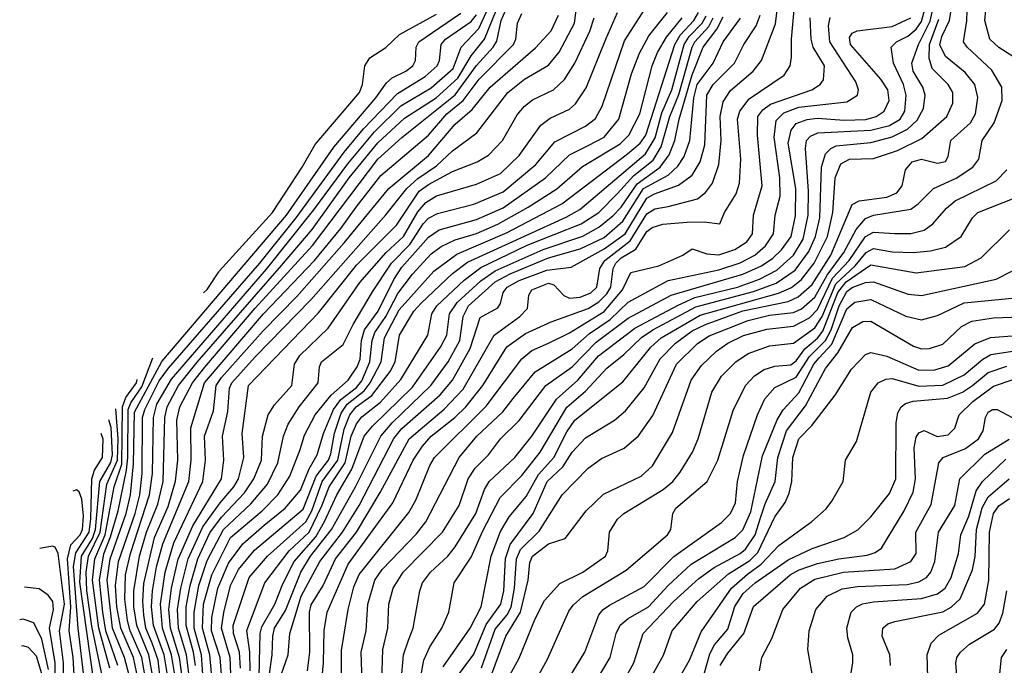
# Model space of a CAD drawing. Extents: x 997028 to 1115134, y 536408 to 618974.
# Tile 287 of 473: x 1017531 to 1021226, y 596546 to 598968. Entities that reach past the tile are written whole.
import ezdxf

# ---------------------------------------------------------------- set-up
doc = ezdxf.new("R2010")
doc.units = 0

msp = doc.modelspace()

# ---------------------------------------------------------------- linework, layer by layer
at = {"layer": '0CON10XD'}
for points in [[(1018003.9, 596495), (1017989.3, 596575), (1017945.6, 596675), (1017936.4, 596713.6), (1017925.8, 596794.2), (1017928.6, 596885), (1017947.3, 596965), (1018019.1, 597185), (1018030, 597265), (1018033.1, 597475), (1018046.5, 597525), (1018100.7, 597619.3), (1018458, 598032), (1018635, 598254.5), (1018762.1, 598427.9), (1018862.3, 598547.7), (1018962.1, 598645), (1019075, 598712.4), (1019158.5, 598785), (1019187.6, 598865), (1019254.7, 598935.3), (1019345.5, 599135)], [(1018963, 596485), (1018971.5, 596585), (1018990.5, 596639.5), (1019007.6, 596685), (1019032.4, 596825), (1019043.1, 596855), (1019073.1, 596895), (1019137.5, 596955), (1019165, 596990), (1019243.4, 597115), (1019275.1, 597204.9), (1019292.4, 597235), (1019388.9, 597325), (1019452.8, 597405), (1019545.3, 597544.7), (1019625.5, 597615), (1019703.5, 597706.5), (1019839.1, 597810.9), (1020002.5, 597897.5), (1020064.8, 597925.2), (1020224.9, 597965.1), (1020307.7, 597995), (1020372.1, 598027.9), (1020435, 598084.1), (1020471.1, 598145), (1020489.8, 598235), (1020491.4, 598325), (1020480, 598485), (1020483.9, 598515), (1020498.6, 598531.4), (1020526.3, 598543.7), (1020725, 598553.2), (1020795, 598570.7), (1020835.2, 598595), (1020852.4, 598625), (1020858.1, 598685), (1020847.8, 598725), (1020810.2, 598805), (1020801.2, 598865), (1020820.8, 598885), (1020863.3, 598906.7), (1020895, 598932.5), (1020915, 598961.6), (1020951.7, 599098.3)], [(1018143.2, 596485), (1018131.6, 596575), (1018097, 596685), (1018091.2, 596755), (1018101.5, 596835), (1018126.4, 596943.6), (1018181, 597069), (1018288.5, 597245), (1018297, 597315), (1018292.7, 597405), (1018312.4, 597497.6), (1018318.6, 597585), (1018327.3, 597605), (1018415, 597703.2), (1018623.5, 597916.5), (1018905, 598236), (1018984, 598335), (1019025, 598372.6), (1019095, 598420.1), (1019155, 598476.4), (1019246.6, 598543.4), (1019362.9, 598695), (1019425, 598745.2), (1019515, 598798.1), (1019555, 598846), (1019613.5, 598955), (1019625.8, 599055)], [(1018221.6, 596475), (1018213.8, 596585), (1018186.3, 596685), (1018186.3, 596745), (1018203.4, 596845), (1018235, 596938.4), (1018295.6, 597055), (1018398.4, 597151.6), (1018460.8, 597225), (1018500.2, 597305), (1018521.3, 597405), (1018539.3, 597450.7), (1018579.6, 597515), (1018651.2, 597605), (1018655.8, 597665), (1018663.7, 597685), (1018745, 597749.1), (1018782.5, 597825), (1018855, 597946.5), (1018926.1, 598055), (1018995.6, 598125), (1019045, 598202.2), (1019065, 598223.1), (1019098.7, 598241.3), (1019235, 598276.2), (1019345, 598322.9), (1019468.4, 598425), (1019539.5, 598510.5), (1019655, 598569.3), (1019692.1, 598597.9), (1019716.4, 598643.6), (1019801.1, 598888.9), (1019913.5, 599065)], [(1019011.1, 596368.9), (1019047.7, 596565), (1019070.2, 596615), (1019115.3, 596685), (1019141.8, 596745), (1019161.3, 596855), (1019225, 596950.8), (1019269.7, 597050.3), (1019334.6, 597175.4), (1019415, 597258.1), (1019483.8, 597345), (1019585, 597514.8), (1019655, 597574.1), (1019735, 597661.1), (1019798.7, 597711.3), (1019864.4, 597775.6), (1019907.6, 597805), (1020068.7, 597891.3), (1020285, 597948.6), (1020370.4, 597979.6), (1020441.2, 598028.8), (1020492, 598098), (1020517.7, 598155), (1020533.3, 598225), (1020540.1, 598415), (1020555.1, 598464.9), (1020574.9, 598485.1), (1020595.4, 598494.6), (1020725, 598507.2), (1020805, 598528.4), (1020862.9, 598557.1), (1020899.3, 598590.7), (1020922.7, 598635), (1020929.3, 598685), (1020920.4, 598715), (1020884.5, 598775), (1020878.7, 598805), (1020903.8, 598875), (1020947.3, 598962.7), (1020975, 599087.4)], [(1018031.9, 596495), (1018016.4, 596585), (1017971.2, 596695), (1017960.3, 596765), (1017959.6, 596825), (1017980.9, 596955), (1018007.5, 597045), (1018049.2, 597150.8), (1018069.4, 597235), (1018076.2, 597475), (1018084.5, 597515), (1018127.4, 597595), (1018196.9, 597683.1), (1018513.9, 598046.1), (1018628.5, 598181.5), (1018767.3, 598375), (1018875, 598505.7), (1018975, 598598.4), (1019093.9, 598675), (1019175, 598748.4), (1019225, 598833.1), (1019275.6, 598895), (1019335, 599044.5)], [(1018611.3, 596525), (1018620.5, 596595), (1018618.2, 596745), (1018625, 596773.1), (1018669.6, 596845), (1018716, 596945), (1018794.9, 597045), (1018884, 597194), (1018992.2, 597395), (1019123.5, 597506.5), (1019195, 597582.4), (1019311.6, 597785), (1019408.1, 597855), (1019437.3, 597885), (1019442, 597935), (1019452.5, 597955), (1019515, 597979), (1019535, 597973.6), (1019572.8, 597932.8), (1019593.8, 597923.8), (1019635, 597927.4), (1019675, 597943.7), (1019696.5, 597965), (1019708, 598035), (1019727.2, 598065), (1019821.8, 598138.2), (1019885, 598240), (1019915, 598257.9), (1019965, 598267.5), (1020074.1, 598295.9), (1020105, 598319.3), (1020131.2, 598355), (1020155.2, 598425), (1020163, 598515), (1020159.7, 598605), (1020170.5, 598659.5), (1020197.9, 598702.1), (1020283.6, 598775), (1020314.7, 598815), (1020367.2, 598952.8), (1020379, 599045)], [(1019169.9, 596500.1), (1019235, 596587.4), (1019281.9, 596698.1), (1019337.1, 596775), (1019347.4, 596825), (1019353.9, 596946.1), (1019371.4, 596998.6), (1019458, 597115), (1019511.2, 597235), (1019569.7, 597290.3), (1019604.9, 597345.1), (1019655, 597399.2), (1019762.7, 597465), (1019805, 597500), (1019875, 597586.7), (1019934.9, 597695.1), (1019992, 597755), (1020055, 597800.1), (1020104.5, 597824.5), (1020245, 597875.6), (1020415, 597911.2), (1020452.2, 597927.8), (1020505, 597974.5), (1020574.9, 598085), (1020655, 598275.4), (1020681, 598289), (1020785, 598302.9), (1020822, 598318), (1020843.1, 598345), (1020854.7, 598405), (1020880.4, 598435), (1020915, 598444.3), (1020975, 598429.4), (1021005, 598436.5), (1021015.3, 598455), (1021025.8, 598515), (1021098.5, 598581.5), (1021118, 598615), (1021126.4, 598676.4), (1021114.8, 598725), (1021079.5, 598769.5), (1021005, 598830.7), (1020984.3, 598874.3), (1020991.2, 598905), (1021020.3, 598965), (1021032.1, 599045)], [(1019263.8, 596536.2), (1019315, 596681.2), (1019359.9, 596735), (1019375.8, 596764.2), (1019388.6, 596835), (1019395.5, 596945), (1019410.1, 596979.9), (1019480.8, 597049.2), (1019567.3, 597185), (1019665, 597285.4), (1019715, 597321.6), (1019799.7, 597360.3), (1019853.6, 597406.4), (1019906.7, 597483.3), (1019995.7, 597675), (1020075, 597753.6), (1020118.3, 597781.7), (1020265, 597839.7), (1020345, 597859.2), (1020435, 597868.9), (1020465, 597883.6), (1020515, 597926.7), (1020560.7, 598009.3), (1020624, 598095), (1020669.6, 598180.4), (1020705, 598222.3), (1020735, 598235.2), (1020875, 598257.4), (1020903.2, 598276.8), (1020960, 598335), (1021045.8, 598374.2), (1021108, 598415), (1021130, 598445), (1021142.7, 598515), (1021188.3, 598581.7), (1021217.4, 598665), (1021216.5, 598715), (1021178.8, 598778.8), (1021085.9, 598865), (1021072.4, 598885), (1021085.4, 598964.6), (1021087.5, 599045)], [(1017943.5, 596503.5), (1017924.9, 596575.1), (1017879.9, 596685), (1017859.2, 596865), (1017871, 596945), (1017930.9, 597115), (1017947, 597185), (1017958.4, 597301.6), (1017961.8, 597495), (1018065, 597686.1), (1018345, 598015.2), (1018533, 598235), (1018710, 598490), (1018868.3, 598675), (1018908.2, 598731.8), (1018929.3, 598750.7), (1018980, 598775), (1019006.8, 598795), (1019016.6, 598815), (1019018.9, 598865), (1019028.6, 598885), (1019186.8, 598993.2)], [(1017976.6, 596485), (1017958.5, 596575), (1017910.5, 596685), (1017896.2, 596765), (1017890.3, 596845), (1017902.2, 596935), (1017964.8, 597115.2), (1017982.7, 597185), (1017991.2, 597265), (1017992.8, 597475), (1018000.9, 597505), (1018031.4, 597565), (1018055, 597613.3), (1018089.6, 597660.4), (1018432.8, 598055), (1018569.3, 598225), (1018748.4, 598471.6), (1018821.2, 598558.8), (1018949.3, 598690.7), (1019053, 598755), (1019098, 598795), (1019106.8, 598815), (1019112.3, 598875), (1019129.6, 598895), (1019225, 598961.8), (1019245, 598986.5)], [(1018061.1, 596475), (1018050.7, 596565), (1018028.7, 596628.7), (1018004.8, 596685), (1017996.6, 596733.4), (1017993.1, 596786.9), (1017997.8, 596852.2), (1018036.8, 597025), (1018088, 597142), (1018116, 597236), (1018124.4, 597315), (1018121.4, 597465), (1018131.7, 597515), (1018179.8, 597605), (1018225.7, 597664.3), (1018415, 597885.4), (1018629.7, 598120.3), (1018875, 598444.5), (1018965, 598525.8), (1019165, 598686.3), (1019245, 598796.4), (1019308.1, 598865), (1019321.8, 598888.2), (1019337.9, 598965), (1019355.7, 599005)], [(1018087.9, 596495), (1018073.8, 596585), (1018033.8, 596695), (1018026.4, 596765), (1018030.1, 596825), (1018044.9, 596915), (1018068.4, 597001.6), (1018165.6, 597235), (1018174.9, 597314.9), (1018173.9, 597436.1), (1018224.4, 597605), (1018446.8, 597865), (1018637.4, 598065), (1018736.9, 598185), (1018794, 598265), (1018886.9, 598383.1), (1019065, 598535.2), (1019134.6, 598615), (1019194.9, 598665.1), (1019255, 598744.5), (1019384, 598875), (1019393.1, 598895), (1019399, 598955), (1019415, 598992.1)], [(1018115.5, 596495), (1018101.5, 596585), (1018066.7, 596685), (1018059.2, 596775), (1018077.8, 596895), (1018110.1, 597005), (1018218.4, 597235), (1018228.7, 597315), (1018224.3, 597405), (1018259.1, 597500.9), (1018269.1, 597595), (1018289.2, 597625), (1018445, 597801.3), (1018570.9, 597929.1), (1018749.3, 598130.7), (1018917, 598335), (1019065, 598458.9), (1019165, 598576.6), (1019228.9, 598631.1), (1019296.4, 598715), (1019466.9, 598863.1), (1019525, 598925.9), (1019552.8, 598985)], [(1018190.5, 596545), (1018183.1, 596595), (1018155.7, 596695), (1018156.3, 596765), (1018170.8, 596845), (1018200.1, 596945), (1018245, 597042.8), (1018288.8, 597101.2), (1018375, 597193.1), (1018410, 597245), (1018438.7, 597315), (1018442.1, 597405), (1018464.3, 597485), (1018487.2, 597522.8), (1018553, 597595), (1018562.6, 597675), (1018582.2, 597707.8), (1018689, 597811), (1018807.9, 597982.1), (1018906.3, 598095), (1018972.1, 598155), (1019025, 598247.4), (1019055, 598282.8), (1019095, 598307.4), (1019245, 598351.5), (1019335, 598391), (1019405, 598458.2), (1019487.2, 598572.8), (1019521.5, 598598.5), (1019595, 598633.1), (1019617.5, 598652.5), (1019656.9, 598713.1), (1019730.4, 598895), (1019774.9, 598995.1)], [(1018261.6, 596405), (1018244.8, 596585), (1018216.8, 596685), (1018221.7, 596775), (1018252.4, 596885), (1018322.1, 597025), (1018440.7, 597125), (1018500.2, 597185), (1018545.1, 597254.9), (1018583.8, 597355), (1018600.5, 597409.5), (1018640.6, 597485), (1018700.2, 597559.8), (1018764, 597615), (1018797.9, 597665), (1018808.8, 597695), (1018814.2, 597765), (1018824.9, 597805), (1018876, 597875), (1018935, 597993.6), (1018965, 598039.3), (1019065, 598152.7), (1019105, 598179.7), (1019245, 598218.6), (1019345, 598262.2), (1019504.3, 598375), (1019595, 598461.7), (1019663.9, 598496.1), (1019725, 598527.8), (1019779.2, 598595), (1019827.4, 598765), (1019857.5, 598842.5), (1019891.9, 598908.1), (1019961.5, 598995)], [(1018220.8, 597943.9), (1018235, 597956.3), (1018278.4, 598021.7), (1018280.3, 598024.2), (1018479.8, 598245), (1018590.9, 598415), (1018639.8, 598500.2), (1018806.1, 598695), (1018818.1, 598725), (1018826.6, 598795), (1018844.7, 598825), (1018905, 598864.2), (1018956.9, 598913.1), (1019095, 598989.4)], [(1018326.9, 596416.9), (1018320.8, 596575), (1018288.2, 596685), (1018296.8, 596743.2), (1018322, 596845), (1018352.6, 596905), (1018412.3, 596977.7), (1018595, 597131.4), (1018644.1, 597255.9), (1018690.1, 597315), (1018699.2, 597339.2), (1018713.1, 597416.9), (1018738.1, 597491.9), (1018760.2, 597525), (1018824, 597575), (1018846.9, 597605), (1018887.6, 597685), (1018900.6, 597775), (1018955, 597879.6), (1019085, 598024), (1019171.2, 598088.8), (1019359.9, 598170.1), (1019565, 598277.4), (1019812, 598465), (1019859, 598505), (1019880.2, 598535), (1019989.8, 598875), (1020010.1, 598909.9), (1020061.1, 598965), (1020078.6, 598995)], [(1018360, 596535), (1018355.7, 596595), (1018333.3, 596665), (1018331.9, 596695), (1018392.7, 596875), (1018461.5, 596955), (1018605, 597083.7), (1018627.8, 597125), (1018666.8, 597235), (1018724.9, 597315), (1018735.6, 597365.6), (1018748.9, 597431.1), (1018769.6, 597485), (1018794.4, 597515), (1018852.1, 597557.9), (1018921.9, 597648.1), (1018940.7, 597685), (1018956.2, 597785), (1019010.9, 597875), (1019038.3, 597905), (1019155, 598015.8), (1019212, 598058), (1019582.3, 598227.7), (1019633.7, 598256.3), (1019879.2, 598465), (1019916.2, 598525), (1019941.3, 598618.7), (1019978.1, 598705), (1020024.8, 598875), (1020043.6, 598905), (1020092.5, 598955), (1020106.8, 598983.2)], [(1018430.2, 596505), (1018434.1, 596665), (1018440, 596690), (1018488.4, 596775), (1018518.7, 596851.3), (1018561.9, 596935), (1018642.7, 597027.3), (1018675.7, 597085), (1018721.2, 597185), (1018778, 597282), (1018824.2, 597405), (1018855, 597443.3), (1019005, 597589.6), (1019110.8, 597739.2), (1019133.6, 597785), (1019143.9, 597865), (1019172.8, 597907.2), (1019261.5, 597988.5), (1019315, 598025.7), (1019495, 598106.5), (1019645, 598156.3), (1019705, 598189.7), (1019757.5, 598232.5), (1019787.9, 598265), (1019847.8, 598352.2), (1019935.1, 598414.9), (1019968.9, 598461.1), (1019989.6, 598515), (1020005.8, 598595), (1020055, 598761.9), (1020096.3, 598865), (1020147.7, 598932.3), (1020170.9, 598979.1)], [(1018468.5, 596385), (1018538.3, 596585), (1018545.2, 596665), (1018564.3, 596725.7), (1018587.7, 596805), (1018658.1, 596935), (1018742.6, 597045), (1018804.6, 597145.4), (1018935, 597396.9), (1018965.4, 597434.6), (1019109.3, 597560.7), (1019154.8, 597615), (1019222.2, 597735), (1019259.2, 597850.8), (1019325, 597886.4), (1019336.1, 597903.9), (1019345.2, 597945), (1019360.6, 597965), (1019405, 597989.3), (1019508.8, 598028.8), (1019600.1, 598039.9), (1019725, 598108.9), (1019803.1, 598165), (1019885, 598298.5), (1019913.4, 598315), (1020003.2, 598346.8), (1020054.3, 598385), (1020084.8, 598435), (1020101.6, 598498.4), (1020109.7, 598685), (1020133.7, 598725), (1020213.4, 598805), (1020248, 598875), (1020294.5, 598945), (1020309.2, 598985)], [(1018663.5, 596476.5), (1018671.7, 596555), (1018674.1, 596675.9), (1018685.2, 596745), (1018763.4, 596925), (1018932, 597155), (1019008.1, 597315), (1019042.4, 597367.6), (1019075.6, 597405), (1019164, 597475), (1019204.9, 597515.1), (1019269.2, 597595), (1019359.6, 597740.4), (1019429.6, 597790.4), (1019525.1, 597834.9), (1019665, 597885.1), (1019705, 597909), (1019735, 597939.5), (1019749.7, 597965), (1019758.1, 598035), (1019767.8, 598055), (1019787.7, 598075), (1019843.1, 598106.9), (1019885, 598173.7), (1019905, 598188.8), (1019945, 598200.6), (1020035, 598208.8), (1020099.4, 598209.4), (1020157.9, 598202.1), (1020175.4, 598245), (1020219.2, 598315), (1020232.3, 598355), (1020237.6, 598445), (1020225.2, 598594.8), (1020233.3, 598625), (1020269.1, 598670.9), (1020399.3, 598760.7), (1020422, 598795), (1020427.6, 598827.6), (1020427.2, 598895), (1020437.7, 599005)], [(1021312.3, 598795), (1021205, 598863.8), (1021171.9, 598895), (1021152.2, 598965), (1021156, 599005)], [(1018168.5, 596495), (1018157.3, 596585), (1018126.9, 596685), (1018123.6, 596755), (1018135.6, 596835), (1018163.3, 596945), (1018218.5, 597065), (1018284.2, 597155.8), (1018335.4, 597215), (1018351.8, 597245), (1018372.6, 597325), (1018366, 597415), (1018390.4, 597595), (1018652.2, 597867.8), (1018795, 598047.4), (1018945, 598197.8), (1019030.9, 598325), (1019065, 598349.9), (1019155, 598398.5), (1019247.5, 598435), (1019289.9, 598460.1), (1019343.5, 598515), (1019398.4, 598611.6), (1019425, 598644), (1019455, 598667.6), (1019534.5, 598705.5), (1019575.8, 598744.2), (1019614.9, 598805.1), (1019670.9, 598925), (1019686.6, 598975)], [(1018296.3, 596415), (1018283.2, 596575), (1018251.5, 596675), (1018251.8, 596725), (1018274.9, 596835), (1018315, 596929), (1018368.1, 597001.9), (1018448.4, 597071.6), (1018527.9, 597135), (1018585, 597202.3), (1018617.6, 597282.4), (1018647.2, 597335), (1018671.7, 597415), (1018708.8, 597505), (1018736.6, 597543.4), (1018795, 597588.4), (1018815, 597613.5), (1018845.7, 597685), (1018853.7, 597765), (1018864, 597795), (1018904.9, 597855.1), (1018949.8, 597940.2), (1019005, 598013.2), (1019075, 598089.3), (1019113.2, 598116.8), (1019165, 598141.7), (1019245, 598166.1), (1019325, 598200.5), (1019439, 598265), (1019546.8, 598333.2), (1019642.6, 598417.4), (1019785, 598502.4), (1019817.2, 598535), (1019858.8, 598615), (1019905.1, 598795), (1019925.1, 598844.9), (1019957.8, 598902.2), (1020016.6, 598975)], [(1018396, 596525), (1018394.5, 596594.5), (1018383.4, 596676.6), (1018450.8, 596855), (1018542.6, 596975), (1018617.4, 597045), (1018665, 597143.4), (1018692, 597215), (1018752.1, 597305), (1018775.7, 597405), (1018795, 597452), (1018815, 597478.5), (1018885, 597533.2), (1018962, 597618), (1019063, 597785), (1019077.6, 597865), (1019096.9, 597895), (1019199, 597991), (1019261.7, 598038.3), (1019435, 598121.7), (1019637.6, 598202.4), (1019704, 598245), (1019774.4, 598315.6), (1019836.1, 598383.9), (1019908.8, 598441.2), (1019938.9, 598491.1), (1019970.5, 598605), (1020005, 598688.1), (1020054.3, 598865.7), (1020065, 598885.8), (1020117.4, 598942.6), (1020133.6, 598975)], [(1018467.3, 596505), (1018479.3, 596585), (1018480.9, 596655), (1018487, 596685), (1018528.4, 596751.6), (1018586.8, 596895), (1018622.3, 596955), (1018701.6, 597055), (1018791.8, 597215), (1018886.8, 597405), (1018928.6, 597455), (1019073.8, 597595), (1019139.7, 597685), (1019182.8, 597765), (1019195.4, 597855), (1019214.9, 597895), (1019315, 597984.2), (1019372.3, 598015), (1019515, 598074.5), (1019635, 598108.1), (1019725, 598151.4), (1019795, 598212.3), (1019872.3, 598335), (1019964, 598385), (1020001.4, 598418.6), (1020024.2, 598455), (1020045.7, 598515), (1020060.6, 598675), (1020073.9, 598725), (1020133.8, 598805), (1020170.9, 598885), (1020236.6, 598973.4)], [(1018738.8, 596485), (1018739.2, 596600.8), (1018763.3, 596755), (1018785, 596839.5), (1018805, 596885.9), (1018991.1, 597118.9), (1019018, 597165), (1019070.2, 597295), (1019088, 597325), (1019281.5, 597518.5), (1019415, 597696.2), (1019453.6, 597726.4), (1019515, 597754.8), (1019595, 597792.8), (1019725, 597873), (1019793.5, 597955), (1019825, 598019.5), (1019930, 598045), (1020020, 598085), (1020055, 598108.8), (1020109.6, 598089.6), (1020155, 598085.9), (1020215, 598105.5), (1020260.2, 598135), (1020280.6, 598165), (1020284.8, 598235.2), (1020317.6, 598345), (1020299.2, 598535), (1020300.7, 598605), (1020319.9, 598630.1), (1020349.1, 598650.9), (1020503.6, 598705), (1020534.6, 598725), (1020547, 598743), (1020550.7, 598795), (1020508.8, 598865), (1020501.2, 598895), (1020497.1, 598975)], [(1018816.2, 596485), (1018813.3, 596595), (1018831.7, 596675), (1018837.2, 596775), (1018863.4, 596865), (1018891.9, 596905), (1019020.7, 597039.3), (1019055.6, 597084.4), (1019180.5, 597325), (1019247, 597405), (1019343.8, 597496.2), (1019383, 597547), (1019465, 597646.7), (1019605, 597733.5), (1019669.2, 597790.8), (1019746.5, 597843.5), (1019815, 597908.7), (1019965, 597989), (1020155, 598029.2), (1020235, 598055.4), (1020289.3, 598085), (1020330.1, 598119.9), (1020360.2, 598165), (1020365.7, 598235), (1020384.3, 598305.7), (1020384, 598375), (1020362.7, 598527.3), (1020370.3, 598589.7), (1020398.9, 598618.9), (1020455, 598639.7), (1020635, 598660.5), (1020674.5, 598685), (1020679.3, 598705), (1020669.2, 598735), (1020570.6, 598885), (1020565.6, 598945), (1020572.9, 598977.1)], [(1018890, 596485), (1018893.6, 596605), (1018913.3, 596685), (1018916.7, 596775), (1018932.5, 596835), (1018970.5, 596895), (1019117.4, 597045), (1019180.4, 597145), (1019214.4, 597245), (1019240.7, 597285), (1019290, 597335), (1019335.3, 597395), (1019405.6, 597464.4), (1019505.2, 597595), (1019605, 597666.2), (1019695, 597758.2), (1019815, 597848.8), (1019975.5, 597934.5), (1020245, 598012.9), (1020315, 598044.1), (1020357.1, 598072.9), (1020389.5, 598105), (1020426.1, 598155), (1020442.8, 598232.8), (1020444.1, 598335), (1020414.6, 598505), (1020425.8, 598554.2), (1020445, 598578.9), (1020486.7, 598593.3), (1020525, 598598.6), (1020625, 598591.4), (1020706, 598594), (1020745.3, 598604.7), (1020774.8, 598625.2), (1020793.4, 598665), (1020789.1, 598705), (1020762.9, 598745), (1020648.2, 598875), (1020645, 598902), (1020655, 598917.1), (1020673.5, 598926.5), (1020805, 598942.8), (1020875, 598975.6)], [(1019119.8, 596540.2), (1019221.1, 596685), (1019263.1, 596765), (1019300.9, 596955), (1019335, 597047.3), (1019367.7, 597102.3), (1019431.2, 597178.8), (1019478.5, 597261.5), (1019535.4, 597325), (1019585, 597421.2), (1019615, 597466.1), (1019795, 597609.2), (1019900, 597740), (1019938.8, 597775), (1020085, 597859.6), (1020378.5, 597941.5), (1020426.8, 597963.2), (1020465, 597993.9), (1020512.8, 598055), (1020562.2, 598155), (1020582.9, 598245), (1020590.9, 598375), (1020612.9, 598427.1), (1020645, 598444.4), (1020735, 598447.4), (1020825, 598476.8), (1020917, 598523), (1021010.8, 598605), (1021032.5, 598655), (1021032.5, 598695), (1021014.7, 598725), (1020955.6, 598785.6), (1020943.7, 598823.7), (1020944.9, 598875), (1020979.7, 598970.3)], [(1019295.8, 596494.2), (1019355.2, 596655), (1019410, 596745), (1019439.2, 596865), (1019445, 596930.8), (1019455, 596954.6), (1019515, 597000.8), (1019578.2, 597021.8), (1019656.8, 597125), (1019722.1, 597187.9), (1019863.1, 597255), (1019905.5, 597294.5), (1019980.7, 597419.3), (1020050.4, 597615), (1020089.8, 597670.2), (1020145.8, 597725), (1020188, 597755), (1020247, 597783), (1020335, 597807.2), (1020435, 597817.8), (1020495, 597849.5), (1020525, 597881.2), (1020581.7, 597998.3), (1020643.7, 598065), (1020705, 598154.2), (1020735, 598170.8), (1020815, 598165.6), (1020875, 598166), (1020925, 598178.9), (1020957.2, 598202.8), (1021008.4, 598261.6), (1021041.7, 598288.3), (1021195.8, 598364.2), (1021235.3, 598405)], [(1019307.7, 596395), (1019405, 596571.8), (1019465, 596720), (1019500.7, 596789.3), (1019557.7, 596852.3), (1019644.5, 596895), (1019730, 596955), (1019738.7, 596975), (1019744, 597045), (1019775, 597094.6), (1019797.8, 597115), (1019946, 597205), (1019981.8, 597235), (1020010.2, 597269.8), (1020056.4, 597345), (1020076.8, 597395), (1020129, 597571), (1020165, 597630.7), (1020218.4, 597685), (1020265, 597716), (1020345, 597744), (1020435, 597754.8), (1020515, 597811.5), (1020543, 597855), (1020593.1, 597976.9), (1020666.2, 598045), (1020707, 598095), (1020735, 598109.9), (1020805, 598097.5), (1020885, 598094.1), (1020949.5, 598100.5), (1021005, 598114.3), (1021064.6, 598155), (1021106.7, 598225), (1021126.9, 598245), (1021268.7, 598301.3)], [(1019437.3, 596432.7), (1019511.9, 596568.1), (1019591.7, 596748.3), (1019608.2, 596771.8), (1019645, 596803.7), (1019807.5, 596902.5), (1019962.7, 597035), (1019974.7, 597055), (1019982.7, 597115), (1019993.3, 597135), (1020110.7, 597235), (1020151.1, 597315), (1020208.3, 597501.7), (1020255.3, 597595), (1020288.7, 597631.3), (1020324.6, 597655.4), (1020365, 597668.5), (1020425, 597673.2), (1020445, 597687.9), (1020477.4, 597732.6), (1020525, 597773.4), (1020545, 597799.3), (1020600.7, 597945), (1020631.9, 597985), (1020725, 598048.3), (1020895, 598017.8), (1021077.7, 598042.3), (1021139.2, 598075), (1021245, 598180)], [(1019566, 596454), (1019651.6, 596595), (1019704.7, 596735), (1019720.8, 596755), (1019745, 596771.6), (1019875, 596841), (1019986.1, 596953.9), (1020165, 597081.9), (1020198.6, 597115), (1020216.8, 597155), (1020224.3, 597235), (1020247, 597333), (1020299.8, 597485), (1020327.7, 597545), (1020365, 597588.6), (1020445, 597626.3), (1020495.2, 597704.8), (1020555, 597764.9), (1020575.9, 597804.1), (1020606.4, 597895), (1020635, 597948.6), (1020655, 597963.5), (1020705, 597982.2), (1020735, 597985.2), (1020865, 597938.7), (1020915, 597933.1), (1021195, 597994.8), (1021254.5, 598025)], [(1019645.8, 596404.2), (1019747.3, 596575), (1019769.6, 596665), (1019785, 596695.8), (1019815, 596720.9), (1019891, 596765), (1019965.2, 596845), (1020051.2, 596925), (1020216.5, 597025), (1020245, 597053.7), (1020275, 597120.9), (1020318.2, 597331.8), (1020373.5, 597466.5), (1020395.6, 597504.4), (1020455, 597567.7), (1020511.4, 597675), (1020530.9, 597699.1), (1020579.3, 597750.7), (1020635, 597883.2), (1020665, 597908.5), (1020725, 597918.4), (1020855.8, 597855.8), (1020915, 597841.6), (1020975, 597858.1), (1021075, 597905.5), (1021268, 597925)], [(1019796.8, 596485), (1019835.7, 596555), (1019870.8, 596665), (1019985, 596785.2), (1020079.2, 596870.8), (1020137, 596913), (1020235, 596965.2), (1020255, 596981.6), (1020290.8, 597035), (1020311.3, 597098.7), (1020328, 597152), (1020365.5, 597235), (1020376.2, 597325), (1020408.4, 597425), (1020480.3, 597519.7), (1020555, 597659.4), (1020601.8, 597718.2), (1020656.5, 597813.5), (1020695, 597835.2), (1020725, 597837.5), (1020885, 597742.6), (1020915, 597733.2), (1020945, 597734.7), (1020995, 597751.1), (1021065, 597817.4), (1021103.5, 597836.5), (1021185, 597849.6), (1021355, 597855.2)], [(1019797.2, 596315), (1019946.5, 596583.5), (1019980.2, 596675), (1020073.8, 596785), (1020191.4, 596888.6), (1020271.5, 596938.5), (1020300.8, 596969.2), (1020365, 597103.1), (1020403, 597157), (1020418.8, 597191.2), (1020428.5, 597235), (1020432.4, 597325), (1020454.7, 597395), (1020504, 597446), (1020591, 597559), (1020652.6, 597657.4), (1020705, 597712.1), (1020725, 597719.6), (1020785, 597705.2), (1020905, 597653), (1020965, 597654.5), (1021015, 597669.8), (1021115, 597752.5), (1021174.3, 597775.7), (1021255, 597781.7)], [(1019953.8, 596405), (1020044.8, 596565), (1020088.6, 596671.4), (1020202.2, 596835), (1020262, 596888), (1020313.7, 596925), (1020379.4, 596995), (1020503.5, 597085), (1020557, 597133), (1020578.9, 597161.1), (1020621.4, 597235), (1020630, 597315), (1020670.8, 597385), (1020725, 597570), (1020752.5, 597605), (1020781, 597619), (1020805, 597621.7), (1020905, 597592.9), (1020995, 597596.6), (1021075, 597635.9), (1021145, 597694.8), (1021175, 597711.7), (1021265, 597725.1)], [(1017899.8, 596545), (1017855.1, 596675), (1017843.6, 596745), (1017831.2, 596865), (1017846.7, 596963.3), (1017872.5, 597027.5), (1017900.6, 597125), (1017932.2, 597277.8), (1017937.5, 597325), (1017938.6, 597505), (1017949, 597531), (1017989.7, 597590.3), (1018031.5, 597699.5)], [(1020065, 596388), (1020120.8, 596589.2), (1020138.2, 596621.8), (1020188.2, 596681.8), (1020215, 596765.9), (1020245.9, 596815), (1020291, 596855), (1020415, 596941.4), (1020505, 596983.3), (1020625, 597025.7), (1020676, 597054), (1020725, 597102.9), (1020795, 597190.4), (1020818.3, 597245), (1020820.4, 597455), (1020826.7, 597493.3), (1020838.7, 597515), (1020855, 597527.5), (1020883.3, 597536.7), (1021012.5, 597547.5), (1021069.5, 597570.5), (1021105.9, 597595), (1021165, 597644.2), (1021235, 597667.9)], [(1017869.2, 596535), (1017828, 596685), (1017805.2, 596864.8), (1017813.6, 596945), (1017851.7, 597035), (1017886.2, 597215), (1017915, 597300.2), (1017916.9, 597515), (1017929.9, 597550.1), (1017969.6, 597605), (1017972.5, 597618.3)], [(1020159.8, 596545), (1020188.9, 596591.1), (1020248.5, 596665), (1020285, 596765.9), (1020422.4, 596885), (1020456.5, 596903.5), (1020525, 596927.3), (1020605, 596944.9), (1020711.4, 596958.6), (1020741.3, 596968.7), (1020764.5, 596985), (1020850.2, 597125), (1020884, 597195), (1020893, 597245), (1020888, 597362), (1020895, 597402), (1020905, 597418.1), (1020925, 597427.1), (1020973.7, 597403.7), (1021015, 597410.7), (1021040, 597435), (1021056.9, 597485), (1021108, 597535), (1021185, 597592.6), (1021255, 597616.3)], [(1017842.9, 596495), (1017802.6, 596692.6), (1017783.7, 596826.3), (1017780.4, 596895), (1017790.1, 596955), (1017833.7, 597045), (1017858.9, 597225), (1017898.6, 597315), (1017900.9, 597395), (1017892.4, 597508.1)], [(1020306.9, 596525), (1020316.5, 596575), (1020353.8, 596646.2), (1020394.7, 596755), (1020460.6, 596835), (1020515, 596868.8), (1020622, 596895), (1020815, 596908.1), (1020874.6, 596935), (1020895.2, 596964.8), (1020893.9, 597045), (1020951.3, 597148.7), (1020980.3, 597305), (1020996.9, 597325), (1021080.8, 597359.2), (1021128.4, 597395), (1021146.2, 597425), (1021154.7, 597475), (1021165, 597495.4), (1021181.2, 597505), (1021198.8, 597505), (1021255.2, 597475.2)], [(1017809.5, 596485), (1017757.5, 596857.5), (1017763.8, 596955), (1017805, 597022), (1017816, 597055), (1017832.5, 597235), (1017872.8, 597307.2), (1017880, 597335), (1017875, 597438), (1017865.3, 597466.9)], [(1017774.9, 596485.1), (1017750.2, 596685), (1017733.9, 596916.1), (1017741.9, 596968.1), (1017792.3, 597045), (1017798.7, 597095), (1017802.5, 597245), (1017812.2, 597277.8), (1017842.1, 597325), (1017844.3, 597394.3), (1017836.9, 597415.2)], [(1020510, 596485), (1020489.2, 596605), (1020494, 596675), (1020519.1, 596755), (1020560.8, 596805), (1020617.6, 596832.4), (1020675, 596841.7), (1020860.9, 596849.1), (1020905, 596859.4), (1020934.3, 596875.7), (1020950, 596895), (1020964.6, 596935.4), (1020978.7, 597045), (1021039.6, 597145), (1021058.6, 597245), (1021152.5, 597337.5), (1021244.1, 597394.1)], [(1020629.4, 596395), (1020658, 596555), (1020656.9, 596585), (1020638.5, 596648.5), (1020634.7, 596685.3), (1020651.2, 596745), (1020670.9, 596765), (1020694, 596776), (1020735, 596783.8), (1020915, 596796.1), (1020975, 596814), (1021004.3, 596835), (1021026.9, 596875), (1021053.9, 596965), (1021062.7, 597035), (1021092.3, 597105), (1021119.7, 597200.3), (1021144.4, 597235.6), (1021231.3, 597318.7)], [(1020798.5, 596545), (1020796.9, 596585), (1020768, 596655), (1020770.4, 596685), (1020789.3, 596700.7), (1020815, 596710.4), (1020995, 596745.9), (1021026.3, 596763.7), (1021059.8, 596795), (1021106.1, 596903.9), (1021116, 596954), (1021122, 597055), (1021142.9, 597137.1), (1021165, 597178.3), (1021244.2, 597245.8)], [(1017737.4, 596487.4), (1017731.7, 596575), (1017716.5, 596675), (1017723, 596765), (1017710.6, 596945), (1017722.9, 596997.1), (1017757.8, 597035), (1017767.3, 597055), (1017770.4, 597105), (1017765, 597169.4), (1017755, 597196.7), (1017745, 597204.5), (1017735, 597200.9), (1017730.9, 597198.8)], [(1020938.5, 596501.5), (1020937, 596585), (1020951.4, 596628.6), (1020980.8, 596659.2), (1021125, 596741.8), (1021151.2, 596775), (1021168.4, 596865), (1021169.7, 597045), (1021185.5, 597115), (1021205, 597143.4), (1021245, 597171.7)], [(1017695.3, 596304.7), (1017696.4, 596555), (1017680.5, 596675), (1017699.5, 596775), (1017675.6, 596965.6), (1017665, 596989.4), (1017655, 596992.5), (1017606.7, 596984.4)], [(1017664.1, 596425.9), (1017664.5, 596554.5), (1017643.3, 596685), (1017658.1, 596755), (1017656.3, 596785), (1017638.3, 596808.3), (1017605, 596833.1), (1017548.9, 596838.6)], [(1021050, 596475), (1021043.8, 596555), (1021048.2, 596575), (1021060.9, 596595), (1021095.2, 596624.8), (1021188.8, 596681.2), (1021206.2, 596703.8), (1021220.7, 596740.7), (1021235.5, 596825)], [(1017639.6, 596529.6), (1017615, 596643.4), (1017584.8, 596704.8), (1017545, 596719.1), (1017531.4, 596716.5)], [(1017615, 596513.1), (1017595, 596579.7), (1017565, 596612.7), (1017545, 596618.1), (1017537.8, 596617.4)], [(1021198.3, 596401.7), (1021215.4, 596575), (1021235.4, 596605)]]:
    msp.add_lwpolyline(points, dxfattribs=at)

doc.saveas('drawing.dxf')
